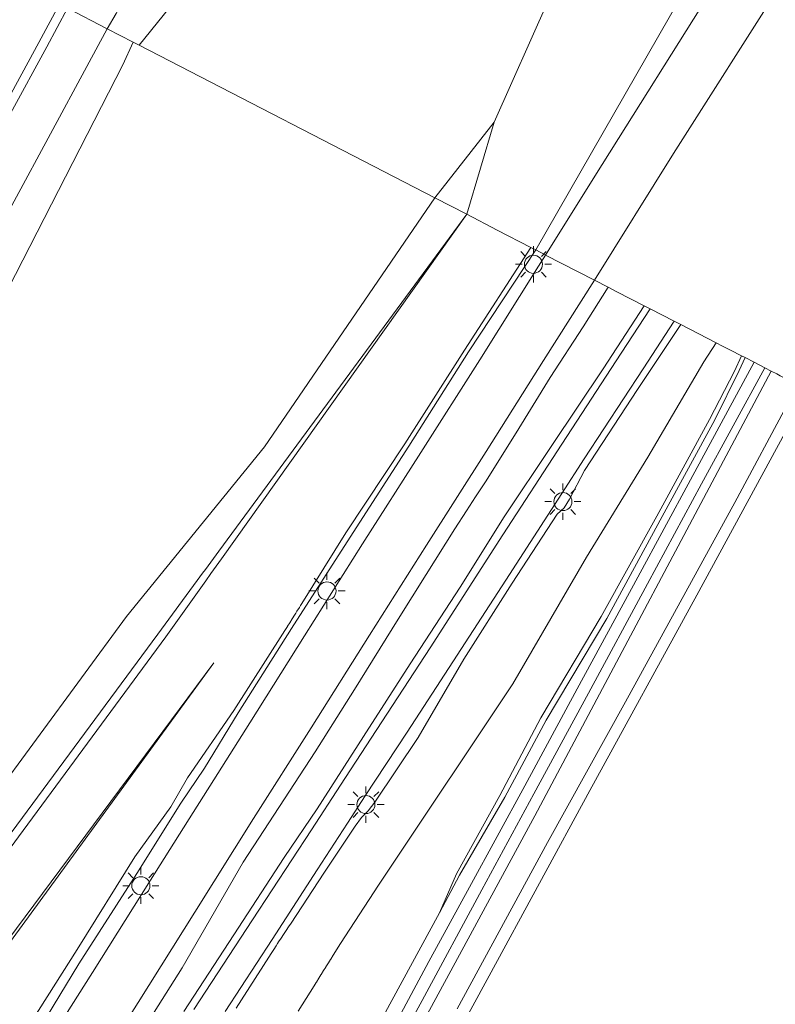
# Model space of a CAD drawing. Extents: x 184422 to 188298, y 343471 to 350189.
# Tile 287 of 513: x 187385 to 187469, y 346673 to 346782. Entities that reach past the tile are written whole.
import ezdxf

# ---------------------------------------------------------------- set-up
doc = ezdxf.new("R2010")
doc.units = 0
doc.layers.get('0').update_dxf_attribs({"color": 252})
for name, color, linetype, lineweight in [('B-WA-GR-BEPLANTING_CULTUUR_BOSPLANTSOEN-GV', 252, 'Continuous', 18), ('B-WA-GR-GRAS-GV', 252, 'Continuous', 13), ('B-WA-GR-GROENVOORZIENING-GV', 252, 'Continuous', 18), ('B-WA-GW-TALUD_KRUIN-G', 252, 'Continuous', 18), ('B-WA-KL-ET_LS_OV_LICHTMAST-S', 252, 'Continuous', 25), ('B-WA-OG-TERREIN_CULTUURSCHEIDING-GV', 252, 'Continuous', 18), ('B-WA-OG-WATER-GV', 252, 'Continuous', 18), ('B-WA-OG-WEG-GV', 252, 'Continuous', 18), ('B-WA-VH-VERHARDING_ASFALT-GV', 252, 'Continuous', 18), ('B-WA-VH-VERHARDING_OPEN-GV', 252, 'Continuous', 18)]:
    doc.layers.add(name, color=color, linetype=linetype, lineweight=lineweight)

# ---------------------------------------------------------------- blocks, each defined once
blk = doc.blocks.new('SKL-ET_OV_LICHTMAST-SO')
at = {"color": 0, "linetype": 'ByBlock', "lineweight": 18}
for points in [[(-1.41, 1.41), (-0.88, 0.88)], [(0, 2), (0, 1.25)], [(0.88, 0.88), (1.41, 1.41)], [(-1.25, 0), (-2, 0)], [(2, 0), (1.25, 0)], [(-1.41, -1.41), (-0.88, -0.88)], [(0.88, -0.88), (1.41, -1.41)], [(0, -1.25), (0, -2)]]:
    blk.add_lwpolyline(points, dxfattribs=at)
blk.add_circle((0, 0), 1, dxfattribs=at)

msp = doc.modelspace()

# ---------------------------------------------------------------- linework, layer by layer
at = {"layer": 'B-WA-GR-BEPLANTING_CULTUUR_BOSPLANTSOEN-GV', "flags": 128}
for points in [[(187374.768, 346688.234), (187382.196, 346695.604), (187397.184, 346715.955), (187412.429, 346734.71), (187431.273, 346762.27), (187398.553, 346779.15), (187397.901, 346779.486), (187396.764, 346776.969), (187376.973, 346738.389), (187342.761, 346674.869), (187327.118, 346644.527), (187310.813, 346616.023), (187298.362, 346591.346), (187280.708, 346558.983), (187293.375, 346577.731), (187296.31, 346581.839), (187342.284, 346646.198), (187373.427, 346688.22)], [(187374.768, 346688.234), (187382.196, 346695.604), (187397.184, 346715.955), (187412.429, 346734.71), (187431.273, 346762.27), (187398.553, 346779.15), (187397.901, 346779.486), (187396.764, 346776.969), (187376.973, 346738.389), (187342.761, 346674.869), (187327.118, 346644.527), (187310.813, 346616.023), (187298.362, 346591.346), (187280.708, 346558.983), (187293.375, 346577.731), (187296.31, 346581.839), (187342.284, 346646.198), (187373.427, 346688.22)], [(187374.768, 346688.234), (187382.196, 346695.604), (187397.184, 346715.955), (187412.429, 346734.71), (187431.273, 346762.27), (187398.553, 346779.15), (187397.901, 346779.486), (187396.764, 346776.969), (187376.973, 346738.389), (187342.761, 346674.869), (187327.118, 346644.527), (187310.813, 346616.023), (187298.362, 346591.346), (187280.708, 346558.983), (187293.375, 346577.731), (187296.31, 346581.839), (187342.284, 346646.198), (187373.427, 346688.22)], [(187434.813, 346760.444), (187437.861, 346770.641), (187431.273, 346762.27)], [(187434.813, 346760.444), (187437.861, 346770.641), (187431.273, 346762.27)], [(187434.813, 346760.444), (187437.861, 346770.641), (187431.273, 346762.27)]]:
    msp.add_lwpolyline(points, close=True, dxfattribs=at)
for points in [[(187385.072, 346668.661), (187391.72, 346679.139), (187398.095, 346689.378), (187402.073, 346694.904), (187403.911, 346698.106), (187409.045, 346705.574), (187414.428, 346714.007), (187414.697, 346714.428), (187414.967, 346714.85), (187414.997, 346714.897), (187415.232, 346715.273), (187415.497, 346715.697), (187415.761, 346716.122), (187415.893, 346716.334), (187416.026, 346716.546), (187416.291, 346716.97), (187416.423, 346717.182), (187416.555, 346717.394), (187421.438, 346725.219), (187427.945, 346735.043), (187434.551, 346745.414), (187441.899, 346756.788), (187438.188, 346758.702), (187434.813, 346760.444), (187431.273, 346762.27), (187412.429, 346734.71), (187397.184, 346715.955), (187382.196, 346695.604)], [(187385.072, 346668.661), (187391.72, 346679.139), (187398.095, 346689.378), (187402.073, 346694.904), (187403.911, 346698.106), (187409.045, 346705.574), (187414.428, 346714.007), (187414.697, 346714.428), (187414.967, 346714.85), (187414.997, 346714.897), (187415.232, 346715.273), (187415.497, 346715.697), (187415.761, 346716.122), (187415.893, 346716.334), (187416.026, 346716.546), (187416.291, 346716.97), (187416.423, 346717.182), (187416.555, 346717.394), (187421.438, 346725.219), (187427.945, 346735.043), (187434.551, 346745.414), (187441.899, 346756.788), (187438.188, 346758.702), (187434.813, 346760.444), (187431.273, 346762.27), (187412.429, 346734.71), (187397.184, 346715.955), (187382.196, 346695.604)], [(187385.072, 346668.661), (187391.72, 346679.139), (187398.095, 346689.378), (187402.073, 346694.904), (187403.911, 346698.106), (187409.045, 346705.574), (187414.428, 346714.007), (187414.697, 346714.428), (187414.967, 346714.85), (187414.997, 346714.897), (187415.232, 346715.273), (187415.497, 346715.697), (187415.761, 346716.122), (187415.893, 346716.334), (187416.026, 346716.546), (187416.291, 346716.97), (187416.423, 346717.182), (187416.555, 346717.394), (187421.438, 346725.219), (187427.945, 346735.043), (187434.551, 346745.414), (187441.899, 346756.788), (187438.188, 346758.702), (187434.813, 346760.444), (187431.273, 346762.27), (187412.429, 346734.71), (187397.184, 346715.955), (187382.196, 346695.604)], [(187348.162, 346641.324), (187401.514, 346713.717), (187405.927, 346719.909), (187406.508, 346720.725), (187407.09, 346721.541), (187407.671, 346722.356), (187434.813, 346760.444), (187407.377, 346723.17), (187407.08, 346722.766), (187406.782, 346722.362), (187406.485, 346721.958), (187406.188, 346721.555), (187405.891, 346721.151), (187405.593, 346720.747), (187404.999, 346719.939), (187400.623, 346713.994), (187347.44, 346642.052)], [(187347.44, 346642.052), (187400.623, 346713.994), (187404.999, 346719.939), (187405.593, 346720.747), (187405.891, 346721.151), (187406.188, 346721.555), (187406.485, 346721.958), (187406.782, 346722.362), (187407.08, 346722.766), (187407.377, 346723.17), (187434.813, 346760.444), (187407.671, 346722.356), (187407.09, 346721.541), (187406.508, 346720.725), (187405.927, 346719.909), (187401.514, 346713.717), (187348.162, 346641.324)], [(187348.162, 346641.324), (187401.514, 346713.717), (187405.927, 346719.909), (187406.508, 346720.725), (187407.09, 346721.541), (187407.671, 346722.356), (187434.813, 346760.444), (187407.377, 346723.17), (187407.08, 346722.766), (187406.782, 346722.362), (187406.485, 346721.958), (187406.188, 346721.555), (187405.891, 346721.151), (187405.593, 346720.747), (187404.999, 346719.939), (187400.623, 346713.994), (187347.44, 346642.052)], [(187347.44, 346642.052), (187400.623, 346713.994), (187404.999, 346719.939), (187405.593, 346720.747), (187405.891, 346721.151), (187406.188, 346721.555), (187406.485, 346721.958), (187406.782, 346722.362), (187407.08, 346722.766), (187407.377, 346723.17), (187434.813, 346760.444), (187407.671, 346722.356), (187407.09, 346721.541), (187406.508, 346720.725), (187405.927, 346719.909), (187401.514, 346713.717), (187348.162, 346641.324)], [(187348.162, 346641.324), (187401.514, 346713.717), (187405.927, 346719.909), (187406.508, 346720.725), (187407.09, 346721.541), (187407.671, 346722.356), (187434.813, 346760.444), (187407.377, 346723.17), (187407.08, 346722.766), (187406.782, 346722.362), (187406.485, 346721.958), (187406.188, 346721.555), (187405.891, 346721.151), (187405.593, 346720.747), (187404.999, 346719.939), (187400.623, 346713.994), (187347.44, 346642.052)], [(187347.44, 346642.052), (187400.623, 346713.994), (187404.999, 346719.939), (187405.593, 346720.747), (187405.891, 346721.151), (187406.188, 346721.555), (187406.485, 346721.958), (187406.782, 346722.362), (187407.08, 346722.766), (187407.377, 346723.17), (187434.813, 346760.444), (187407.671, 346722.356), (187407.09, 346721.541), (187406.508, 346720.725), (187405.927, 346719.909), (187401.514, 346713.717), (187348.162, 346641.324)], [(187385.478, 346666.975), (187391.878, 346677.532), (187398.328, 346687.553), (187403.186, 346695.314), (187405.794, 346699.178), (187409.507, 346705.299), (187415.436, 346714.646), (187422.24, 346725.249), (187428.412, 346734.796), (187434.993, 346745.245), (187442.461, 346756.498), (187441.899, 346756.788), (187434.551, 346745.414), (187427.945, 346735.043), (187421.438, 346725.219), (187416.555, 346717.394), (187416.423, 346717.182), (187416.291, 346716.97), (187416.026, 346716.546), (187415.893, 346716.334), (187415.761, 346716.122), (187415.497, 346715.697), (187415.232, 346715.273), (187414.997, 346714.897), (187414.967, 346714.85), (187414.697, 346714.428), (187414.428, 346714.007), (187409.045, 346705.574), (187403.911, 346698.106), (187402.073, 346694.904), (187398.095, 346689.378), (187391.72, 346679.139), (187385.072, 346668.661)], [(187385.478, 346666.975), (187391.878, 346677.532), (187398.328, 346687.553), (187403.186, 346695.314), (187405.794, 346699.178), (187409.507, 346705.299), (187415.436, 346714.646), (187422.24, 346725.249), (187428.412, 346734.796), (187434.993, 346745.245), (187442.461, 346756.498), (187441.899, 346756.788), (187434.551, 346745.414), (187427.945, 346735.043), (187421.438, 346725.219), (187416.555, 346717.394), (187416.423, 346717.182), (187416.291, 346716.97), (187416.026, 346716.546), (187415.893, 346716.334), (187415.761, 346716.122), (187415.497, 346715.697), (187415.232, 346715.273), (187414.997, 346714.897), (187414.967, 346714.85), (187414.697, 346714.428), (187414.428, 346714.007), (187409.045, 346705.574), (187403.911, 346698.106), (187402.073, 346694.904), (187398.095, 346689.378), (187391.72, 346679.139), (187385.072, 346668.661)], [(187385.478, 346666.975), (187391.878, 346677.532), (187398.328, 346687.553), (187403.186, 346695.314), (187405.794, 346699.178), (187409.507, 346705.299), (187415.436, 346714.646), (187422.24, 346725.249), (187428.412, 346734.796), (187434.993, 346745.245), (187442.461, 346756.498), (187441.899, 346756.788), (187434.551, 346745.414), (187427.945, 346735.043), (187421.438, 346725.219), (187416.555, 346717.394), (187416.423, 346717.182), (187416.291, 346716.97), (187416.026, 346716.546), (187415.893, 346716.334), (187415.761, 346716.122), (187415.497, 346715.697), (187415.232, 346715.273), (187414.997, 346714.897), (187414.967, 346714.85), (187414.697, 346714.428), (187414.428, 346714.007), (187409.045, 346705.574), (187403.911, 346698.106), (187402.073, 346694.904), (187398.095, 346689.378), (187391.72, 346679.139), (187385.072, 346668.661)], [(187353.424, 346637.719), (187406.814, 346710.845), (187352.788, 346638.173)], [(187352.788, 346638.173), (187406.814, 346710.845), (187353.424, 346637.719)], [(187353.424, 346637.719), (187406.814, 346710.845), (187352.788, 346638.173)], [(187352.788, 346638.173), (187406.814, 346710.845), (187353.424, 346637.719)], [(187353.424, 346637.719), (187406.814, 346710.845), (187352.788, 346638.173)], [(187352.788, 346638.173), (187406.814, 346710.845), (187353.424, 346637.719)]]:
    msp.add_lwpolyline(points, dxfattribs=at)
at = {"layer": 'B-WA-GR-GRAS-GV', "flags": 128}
for points in [[(187336.784, 346685.657), (187349.254, 346708.764), (187361.747, 346732.056), (187374.72, 346756.119), (187379.411, 346764.713), (187387.458, 346779.455), (187389.757, 346783.686)], [(187336.784, 346685.657), (187349.254, 346708.764), (187361.747, 346732.056), (187374.72, 346756.119), (187379.411, 346764.713), (187387.458, 346779.455), (187389.757, 346783.686)], [(187336.784, 346685.657), (187349.254, 346708.764), (187361.747, 346732.056), (187374.72, 346756.119), (187379.411, 346764.713), (187387.458, 346779.455), (187389.757, 346783.686)], [(187416.173, 346672.3), (187417.915, 346675.097), (187418.15, 346675.475), (187418.179, 346675.522), (187418.443, 346675.946), (187418.678, 346676.324), (187418.708, 346676.371), (187418.972, 346676.795), (187419.207, 346677.173), (187419.236, 346677.22), (187419.501, 346677.644), (187419.736, 346678.022), (187419.765, 346678.069), (187420.029, 346678.493), (187420.848, 346679.807), (187425.052, 346686.256), (187426.021, 346687.667), (187439.899, 346708.507), (187441.102, 346710.533), (187448.046, 346722.525), (187454.842, 346733.58), (187461.039, 346744.108), (187462.423, 346746.225), (187458.501, 346748.239), (187453.703, 346741.052), (187447.854, 346732.093), (187446.184, 346728.937), (187445.591, 346727.978), (187444.802, 346727.288), (187439.829, 346719.629), (187434.496, 346711.246), (187429.443, 346702.56), (187424.63, 346695.421), (187423.906, 346694.448), (187423.168, 346693.729), (187422.46, 346692.78), (187419.012, 346687.573), (187415.371, 346682.049), (187415.096, 346681.631), (187414.821, 346681.213), (187414.683, 346681.005), (187414.546, 346680.796), (187414.271, 346680.378), (187413.996, 346679.961), (187413.884, 346679.791), (187413.724, 346679.541), (187413.455, 346679.12), (187413.186, 346678.698), (187412.917, 346678.277), (187409.317, 346672.644)], [(187416.173, 346672.3), (187417.915, 346675.097), (187418.15, 346675.475), (187418.179, 346675.522), (187418.443, 346675.946), (187418.678, 346676.324), (187418.708, 346676.371), (187418.972, 346676.795), (187419.207, 346677.173), (187419.236, 346677.22), (187419.501, 346677.644), (187419.736, 346678.022), (187419.765, 346678.069), (187420.029, 346678.493), (187420.848, 346679.807), (187425.052, 346686.256), (187426.021, 346687.667), (187439.899, 346708.507), (187441.102, 346710.533), (187448.046, 346722.525), (187454.842, 346733.58), (187461.039, 346744.108), (187462.423, 346746.225), (187458.501, 346748.239), (187453.703, 346741.052), (187447.854, 346732.093), (187446.184, 346728.937), (187445.591, 346727.978), (187444.802, 346727.288), (187439.829, 346719.629), (187434.496, 346711.246), (187429.443, 346702.56), (187424.63, 346695.421), (187423.906, 346694.448), (187423.168, 346693.729), (187422.46, 346692.78), (187419.012, 346687.573), (187415.371, 346682.049), (187415.096, 346681.631), (187414.821, 346681.213), (187414.683, 346681.005), (187414.546, 346680.796), (187414.271, 346680.378), (187413.996, 346679.961), (187413.884, 346679.791), (187413.724, 346679.541), (187413.455, 346679.12), (187413.186, 346678.698), (187412.917, 346678.277), (187409.317, 346672.644)], [(187416.173, 346672.3), (187417.915, 346675.097), (187418.15, 346675.475), (187418.179, 346675.522), (187418.443, 346675.946), (187418.678, 346676.324), (187418.708, 346676.371), (187418.972, 346676.795), (187419.207, 346677.173), (187419.236, 346677.22), (187419.501, 346677.644), (187419.736, 346678.022), (187419.765, 346678.069), (187420.029, 346678.493), (187420.848, 346679.807), (187425.052, 346686.256), (187426.021, 346687.667), (187439.899, 346708.507), (187441.102, 346710.533), (187448.046, 346722.525), (187454.842, 346733.58), (187461.039, 346744.108), (187462.423, 346746.225), (187458.501, 346748.239), (187453.703, 346741.052), (187447.854, 346732.093), (187446.184, 346728.937), (187445.591, 346727.978), (187444.802, 346727.288), (187439.829, 346719.629), (187434.496, 346711.246), (187429.443, 346702.56), (187424.63, 346695.421), (187423.906, 346694.448), (187423.168, 346693.729), (187422.46, 346692.78), (187419.012, 346687.573), (187415.371, 346682.049), (187415.096, 346681.631), (187414.821, 346681.213), (187414.683, 346681.005), (187414.546, 346680.796), (187414.271, 346680.378), (187413.996, 346679.961), (187413.884, 346679.791), (187413.724, 346679.541), (187413.455, 346679.12), (187413.186, 346678.698), (187412.917, 346678.277), (187409.317, 346672.644)], [(187425.616, 346671.783), (187431.785, 346683.171), (187433.694, 346687.509), (187438.473, 346696.166), (187443.018, 346704.762), (187449.674, 346715.966), (187455.842, 346727.074), (187461.689, 346737.765), (187464.427, 346743.084), (187465.22, 346744.788), (187464.002, 346745.413), (187463.106, 346745.873), (187462.423, 346746.225), (187461.039, 346744.108), (187454.842, 346733.58), (187448.046, 346722.525), (187441.102, 346710.533), (187439.899, 346708.507), (187426.021, 346687.667), (187425.052, 346686.256), (187420.848, 346679.807), (187420.029, 346678.493), (187419.765, 346678.069), (187419.736, 346678.022), (187419.501, 346677.644), (187419.236, 346677.22), (187419.207, 346677.173), (187418.972, 346676.795), (187418.708, 346676.371), (187418.678, 346676.324), (187418.443, 346675.946), (187418.179, 346675.522), (187418.15, 346675.475), (187417.915, 346675.097), (187416.173, 346672.3)], [(187425.616, 346671.783), (187431.785, 346683.171), (187433.694, 346687.509), (187438.473, 346696.166), (187443.018, 346704.762), (187449.674, 346715.966), (187455.842, 346727.074), (187461.689, 346737.765), (187464.427, 346743.084), (187465.22, 346744.788), (187464.002, 346745.413), (187463.106, 346745.873), (187462.423, 346746.225), (187461.039, 346744.108), (187454.842, 346733.58), (187448.046, 346722.525), (187441.102, 346710.533), (187439.899, 346708.507), (187426.021, 346687.667), (187425.052, 346686.256), (187420.848, 346679.807), (187420.029, 346678.493), (187419.765, 346678.069), (187419.736, 346678.022), (187419.501, 346677.644), (187419.236, 346677.22), (187419.207, 346677.173), (187418.972, 346676.795), (187418.708, 346676.371), (187418.678, 346676.324), (187418.443, 346675.946), (187418.179, 346675.522), (187418.15, 346675.475), (187417.915, 346675.097), (187416.173, 346672.3)], [(187425.616, 346671.783), (187431.785, 346683.171), (187433.694, 346687.509), (187438.473, 346696.166), (187443.018, 346704.762), (187449.674, 346715.966), (187455.842, 346727.074), (187461.689, 346737.765), (187464.427, 346743.084), (187465.22, 346744.788), (187464.002, 346745.413), (187463.106, 346745.873), (187462.423, 346746.225), (187461.039, 346744.108), (187454.842, 346733.58), (187448.046, 346722.525), (187441.102, 346710.533), (187439.899, 346708.507), (187426.021, 346687.667), (187425.052, 346686.256), (187420.848, 346679.807), (187420.029, 346678.493), (187419.765, 346678.069), (187419.736, 346678.022), (187419.501, 346677.644), (187419.236, 346677.22), (187419.207, 346677.173), (187418.972, 346676.795), (187418.708, 346676.371), (187418.678, 346676.324), (187418.443, 346675.946), (187418.179, 346675.522), (187418.15, 346675.475), (187417.915, 346675.097), (187416.173, 346672.3)], [(187433.767, 346672.558), (187443.736, 346690.949), (187452.381, 346706.504), (187464.457, 346728.568), (187470.498, 346739.788), (187470.256, 346739.906), (187471.236, 346741.698), (187469.49, 346742.595), (187469.119, 346742.785), (187468.498, 346743.104), (187442.334, 346693.912), (187410.22, 346634.671)], [(187433.767, 346672.558), (187443.736, 346690.949), (187452.381, 346706.504), (187464.457, 346728.568), (187470.498, 346739.788), (187470.256, 346739.906), (187471.236, 346741.698), (187469.49, 346742.595), (187469.119, 346742.785), (187468.498, 346743.104), (187442.334, 346693.912), (187410.22, 346634.671)], [(187433.767, 346672.558), (187443.736, 346690.949), (187452.381, 346706.504), (187464.457, 346728.568), (187470.498, 346739.788), (187470.256, 346739.906), (187471.236, 346741.698), (187469.49, 346742.595), (187469.119, 346742.785), (187468.498, 346743.104), (187442.334, 346693.912), (187410.22, 346634.671)]]:
    msp.add_lwpolyline(points, dxfattribs=at)
msp.add_lwpolyline([(187431.785, 346683.171), (187434.007, 346687.347), (187439.027, 346695.971), (187443.606, 346704.499), (187450.294, 346715.72), (187456.426, 346727.003), (187462.273, 346737.725), (187464.946, 346743.163), (187465.605, 346744.59), (187465.22, 346744.788), (187464.427, 346743.084), (187461.689, 346737.765), (187455.842, 346727.074), (187449.674, 346715.966), (187443.018, 346704.762), (187438.473, 346696.166), (187433.694, 346687.509)], close=True, dxfattribs=at)
msp.add_lwpolyline([(187431.785, 346683.171), (187434.007, 346687.347), (187439.027, 346695.971), (187443.606, 346704.499), (187450.294, 346715.72), (187456.426, 346727.003), (187462.273, 346737.725), (187464.946, 346743.163), (187465.605, 346744.59), (187465.22, 346744.788), (187464.427, 346743.084), (187461.689, 346737.765), (187455.842, 346727.074), (187449.674, 346715.966), (187443.018, 346704.762), (187438.473, 346696.166), (187433.694, 346687.509)], close=True, dxfattribs=at)
msp.add_lwpolyline([(187431.785, 346683.171), (187434.007, 346687.347), (187439.027, 346695.971), (187443.606, 346704.499), (187450.294, 346715.72), (187456.426, 346727.003), (187462.273, 346737.725), (187464.946, 346743.163), (187465.605, 346744.59), (187465.22, 346744.788), (187464.427, 346743.084), (187461.689, 346737.765), (187455.842, 346727.074), (187449.674, 346715.966), (187443.018, 346704.762), (187438.473, 346696.166), (187433.694, 346687.509)], close=True, dxfattribs=at)
at = {"layer": 'B-WA-GR-GROENVOORZIENING-GV', "flags": 128}
for points in [[(187325.697, 346663.096), (187337.664, 346685.182), (187350.135, 346708.291), (187362.628, 346731.583), (187375.599, 346755.643), (187380.289, 346764.234), (187388.337, 346778.977), (187390.646, 346783.228), (187389.757, 346783.686), (187387.458, 346779.455), (187379.411, 346764.713), (187374.72, 346756.119), (187361.747, 346732.056), (187349.254, 346708.764), (187336.784, 346685.657), (187312.115, 346640.13)], [(187325.697, 346663.096), (187337.664, 346685.182), (187350.135, 346708.291), (187362.628, 346731.583), (187375.599, 346755.643), (187380.289, 346764.234), (187388.337, 346778.977), (187390.646, 346783.228), (187389.757, 346783.686), (187387.458, 346779.455), (187379.411, 346764.713), (187374.72, 346756.119), (187361.747, 346732.056), (187349.254, 346708.764), (187336.784, 346685.657), (187312.115, 346640.13)], [(187325.697, 346663.096), (187337.664, 346685.182), (187350.135, 346708.291), (187362.628, 346731.583), (187375.599, 346755.643), (187380.289, 346764.234), (187388.337, 346778.977), (187390.646, 346783.228), (187389.757, 346783.686), (187387.458, 346779.455), (187379.411, 346764.713), (187374.72, 346756.119), (187361.747, 346732.056), (187349.254, 346708.764), (187336.784, 346685.657), (187312.115, 346640.13)], [(187327.118, 346644.527), (187342.761, 346674.869), (187376.973, 346738.389), (187396.764, 346776.969), (187397.901, 346779.486), (187395.019, 346780.972), (187392.761, 346776.784), (187384.731, 346761.89), (187379.923, 346752.971), (187367.294, 346729.353), (187354.262, 346705.486), (187341.921, 346682.699), (187329.902, 346660.473)], [(187327.118, 346644.527), (187342.761, 346674.869), (187376.973, 346738.389), (187396.764, 346776.969), (187397.901, 346779.486), (187395.019, 346780.972), (187392.761, 346776.784), (187384.731, 346761.89), (187379.923, 346752.971), (187367.294, 346729.353), (187354.262, 346705.486), (187341.921, 346682.699), (187329.902, 346660.473)], [(187327.118, 346644.527), (187342.761, 346674.869), (187376.973, 346738.389), (187396.764, 346776.969), (187397.901, 346779.486), (187395.019, 346780.972), (187392.761, 346776.784), (187384.731, 346761.89), (187379.923, 346752.971), (187367.294, 346729.353), (187354.262, 346705.486), (187341.921, 346682.699), (187329.902, 346660.473)], [(187386.859, 346666.212), (187393.408, 346676.588), (187399.826, 346686.815), (187404.539, 346694.271), (187406.847, 346697.881), (187410.819, 346704.213), (187416.871, 346713.82), (187423.294, 346724.005), (187429.734, 346734.11), (187436.255, 346744.361), (187442.757, 346754.699), (187443.539, 346755.942), (187443.497, 346755.963), (187442.461, 346756.498), (187434.993, 346745.245), (187428.412, 346734.796), (187422.24, 346725.249), (187415.436, 346714.646), (187409.507, 346705.299), (187405.794, 346699.178), (187403.186, 346695.314), (187398.328, 346687.553), (187391.878, 346677.532), (187385.478, 346666.975)], [(187386.859, 346666.212), (187393.408, 346676.588), (187399.826, 346686.815), (187404.539, 346694.271), (187406.847, 346697.881), (187410.819, 346704.213), (187416.871, 346713.82), (187423.294, 346724.005), (187429.734, 346734.11), (187436.255, 346744.361), (187442.757, 346754.699), (187443.539, 346755.942), (187443.497, 346755.963), (187442.461, 346756.498), (187434.993, 346745.245), (187428.412, 346734.796), (187422.24, 346725.249), (187415.436, 346714.646), (187409.507, 346705.299), (187405.794, 346699.178), (187403.186, 346695.314), (187398.328, 346687.553), (187391.878, 346677.532), (187385.478, 346666.975)], [(187386.859, 346666.212), (187393.408, 346676.588), (187399.826, 346686.815), (187404.539, 346694.271), (187406.847, 346697.881), (187410.819, 346704.213), (187416.871, 346713.82), (187423.294, 346724.005), (187429.734, 346734.11), (187436.255, 346744.361), (187442.757, 346754.699), (187443.539, 346755.942), (187443.497, 346755.963), (187442.461, 346756.498), (187434.993, 346745.245), (187428.412, 346734.796), (187422.24, 346725.249), (187415.436, 346714.646), (187409.507, 346705.299), (187405.794, 346699.178), (187403.186, 346695.314), (187398.328, 346687.553), (187391.878, 346677.532), (187385.478, 346666.975)], [(187396.078, 346665.608), (187403.323, 346677.109), (187410.059, 346688.785), (187418.027, 346700.982), (187422.392, 346707.872), (187427.213, 346715.675), (187430.321, 346720.598), (187433.495, 346725.671), (187434.775, 346727.64), (187435.787, 346729.195), (187436.873, 346730.866), (187440.282, 346736.261), (187444.034, 346742.384), (187447.698, 346747.999), (187450.464, 346752.369), (187448.931, 346753.154), (187443.294, 346744.257), (187436.959, 346734.194), (187430.369, 346723.848), (187424.044, 346713.888), (187417.592, 346703.646), (187411.223, 346693.613), (187404.736, 346683.246), (187398.447, 346673.276), (187391.961, 346663.004)], [(187396.078, 346665.608), (187403.323, 346677.109), (187410.059, 346688.785), (187418.027, 346700.982), (187422.392, 346707.872), (187427.213, 346715.675), (187430.321, 346720.598), (187433.495, 346725.671), (187434.775, 346727.64), (187435.787, 346729.195), (187436.873, 346730.866), (187440.282, 346736.261), (187444.034, 346742.384), (187447.698, 346747.999), (187450.464, 346752.369), (187448.931, 346753.154), (187443.294, 346744.257), (187436.959, 346734.194), (187430.369, 346723.848), (187424.044, 346713.888), (187417.592, 346703.646), (187411.223, 346693.613), (187404.736, 346683.246), (187398.447, 346673.276), (187391.961, 346663.004)], [(187396.078, 346665.608), (187403.323, 346677.109), (187410.059, 346688.785), (187418.027, 346700.982), (187422.392, 346707.872), (187427.213, 346715.675), (187430.321, 346720.598), (187433.495, 346725.671), (187434.775, 346727.64), (187435.787, 346729.195), (187436.873, 346730.866), (187440.282, 346736.261), (187444.034, 346742.384), (187447.698, 346747.999), (187450.464, 346752.369), (187448.931, 346753.154), (187443.294, 346744.257), (187436.959, 346734.194), (187430.369, 346723.848), (187424.044, 346713.888), (187417.592, 346703.646), (187411.223, 346693.613), (187404.736, 346683.246), (187398.447, 346673.276), (187391.961, 346663.004)], [(187403.51, 346672.286), (187409.04, 346680.766), (187414.607, 346689.317), (187418.249, 346694.692), (187423.406, 346702.688), (187428.54, 346710.722), (187434.083, 346719.203), (187438.938, 346726.998), (187444.229, 346734.888), (187449.911, 346743.349), (187454.456, 346750.317), (187451.428, 346751.872), (187450.464, 346752.369), (187447.698, 346747.999), (187444.034, 346742.384), (187440.282, 346736.261), (187436.873, 346730.866), (187435.787, 346729.195), (187434.775, 346727.64), (187433.495, 346725.671), (187430.321, 346720.598), (187427.213, 346715.675), (187422.392, 346707.872), (187418.027, 346700.982), (187410.059, 346688.785), (187403.323, 346677.109), (187396.078, 346665.608)], [(187403.51, 346672.286), (187409.04, 346680.766), (187414.607, 346689.317), (187418.249, 346694.692), (187423.406, 346702.688), (187428.54, 346710.722), (187434.083, 346719.203), (187438.938, 346726.998), (187444.229, 346734.888), (187449.911, 346743.349), (187454.456, 346750.317), (187451.428, 346751.872), (187450.464, 346752.369), (187447.698, 346747.999), (187444.034, 346742.384), (187440.282, 346736.261), (187436.873, 346730.866), (187435.787, 346729.195), (187434.775, 346727.64), (187433.495, 346725.671), (187430.321, 346720.598), (187427.213, 346715.675), (187422.392, 346707.872), (187418.027, 346700.982), (187410.059, 346688.785), (187403.323, 346677.109), (187396.078, 346665.608)], [(187403.51, 346672.286), (187409.04, 346680.766), (187414.607, 346689.317), (187418.249, 346694.692), (187423.406, 346702.688), (187428.54, 346710.722), (187434.083, 346719.203), (187438.938, 346726.998), (187444.229, 346734.888), (187449.911, 346743.349), (187454.456, 346750.317), (187451.428, 346751.872), (187450.464, 346752.369), (187447.698, 346747.999), (187444.034, 346742.384), (187440.282, 346736.261), (187436.873, 346730.866), (187435.787, 346729.195), (187434.775, 346727.64), (187433.495, 346725.671), (187430.321, 346720.598), (187427.213, 346715.675), (187422.392, 346707.872), (187418.027, 346700.982), (187410.059, 346688.785), (187403.323, 346677.109), (187396.078, 346665.608)], [(187404.604, 346672.481), (187411.101, 346682.415), (187417.637, 346692.373), (187420.857, 346697.297), (187424.255, 346702.505), (187430.754, 346712.483), (187438.816, 346725.003), (187445.329, 346735.018), (187451.897, 346745.085), (187455.114, 346749.979), (187454.456, 346750.317), (187449.911, 346743.349), (187444.229, 346734.888), (187438.938, 346726.998), (187434.083, 346719.203), (187428.54, 346710.722), (187423.406, 346702.688), (187418.249, 346694.692), (187414.607, 346689.317), (187409.04, 346680.766), (187403.51, 346672.286)], [(187404.604, 346672.481), (187411.101, 346682.415), (187417.637, 346692.373), (187420.857, 346697.297), (187424.255, 346702.505), (187430.754, 346712.483), (187438.816, 346725.003), (187445.329, 346735.018), (187451.897, 346745.085), (187455.114, 346749.979), (187454.456, 346750.317), (187449.911, 346743.349), (187444.229, 346734.888), (187438.938, 346726.998), (187434.083, 346719.203), (187428.54, 346710.722), (187423.406, 346702.688), (187418.249, 346694.692), (187414.607, 346689.317), (187409.04, 346680.766), (187403.51, 346672.286)], [(187404.604, 346672.481), (187411.101, 346682.415), (187417.637, 346692.373), (187420.857, 346697.297), (187424.255, 346702.505), (187430.754, 346712.483), (187438.816, 346725.003), (187445.329, 346735.018), (187451.897, 346745.085), (187455.114, 346749.979), (187454.456, 346750.317), (187449.911, 346743.349), (187444.229, 346734.888), (187438.938, 346726.998), (187434.083, 346719.203), (187428.54, 346710.722), (187423.406, 346702.688), (187418.249, 346694.692), (187414.607, 346689.317), (187409.04, 346680.766), (187403.51, 346672.286)], [(187409.317, 346672.644), (187412.917, 346678.277), (187413.186, 346678.698), (187413.455, 346679.12), (187413.724, 346679.541), (187413.884, 346679.791), (187413.996, 346679.961), (187414.271, 346680.378), (187414.546, 346680.796), (187414.683, 346681.005), (187414.821, 346681.213), (187415.096, 346681.631), (187415.371, 346682.049), (187419.012, 346687.573), (187422.46, 346692.78), (187423.168, 346693.729), (187423.906, 346694.448), (187424.63, 346695.421), (187429.443, 346702.56), (187434.496, 346711.246), (187439.829, 346719.629), (187444.802, 346727.288), (187445.591, 346727.978), (187446.184, 346728.937), (187447.854, 346732.093), (187453.703, 346741.052), (187458.501, 346748.239), (187457.772, 346748.614), (187454.331, 346743.361), (187447.801, 346733.392), (187445.333, 346729.582), (187439.124, 346719.96), (187433.765, 346711.7), (187428.215, 346703.15), (187423.571, 346696.125), (187421.604, 346693.094), (187418.278, 346687.956), (187413.272, 346680.236), (187408.079, 346672.268)], [(187409.317, 346672.644), (187412.917, 346678.277), (187413.186, 346678.698), (187413.455, 346679.12), (187413.724, 346679.541), (187413.884, 346679.791), (187413.996, 346679.961), (187414.271, 346680.378), (187414.546, 346680.796), (187414.683, 346681.005), (187414.821, 346681.213), (187415.096, 346681.631), (187415.371, 346682.049), (187419.012, 346687.573), (187422.46, 346692.78), (187423.168, 346693.729), (187423.906, 346694.448), (187424.63, 346695.421), (187429.443, 346702.56), (187434.496, 346711.246), (187439.829, 346719.629), (187444.802, 346727.288), (187445.591, 346727.978), (187446.184, 346728.937), (187447.854, 346732.093), (187453.703, 346741.052), (187458.501, 346748.239), (187457.772, 346748.614), (187454.331, 346743.361), (187447.801, 346733.392), (187445.333, 346729.582), (187439.124, 346719.96), (187433.765, 346711.7), (187428.215, 346703.15), (187423.571, 346696.125), (187421.604, 346693.094), (187418.278, 346687.956), (187413.272, 346680.236), (187408.079, 346672.268)], [(187409.317, 346672.644), (187412.917, 346678.277), (187413.186, 346678.698), (187413.455, 346679.12), (187413.724, 346679.541), (187413.884, 346679.791), (187413.996, 346679.961), (187414.271, 346680.378), (187414.546, 346680.796), (187414.683, 346681.005), (187414.821, 346681.213), (187415.096, 346681.631), (187415.371, 346682.049), (187419.012, 346687.573), (187422.46, 346692.78), (187423.168, 346693.729), (187423.906, 346694.448), (187424.63, 346695.421), (187429.443, 346702.56), (187434.496, 346711.246), (187439.829, 346719.629), (187444.802, 346727.288), (187445.591, 346727.978), (187446.184, 346728.937), (187447.854, 346732.093), (187453.703, 346741.052), (187458.501, 346748.239), (187457.772, 346748.614), (187454.331, 346743.361), (187447.801, 346733.392), (187445.333, 346729.582), (187439.124, 346719.96), (187433.765, 346711.7), (187428.215, 346703.15), (187423.571, 346696.125), (187421.604, 346693.094), (187418.278, 346687.956), (187413.272, 346680.236), (187408.079, 346672.268)], [(187421.409, 346660.578), (187430.605, 346677.786), (187435.114, 346686.035), (187441.245, 346697.227), (187447.041, 346707.952), (187453.758, 346720.306), (187459.58, 346731.075), (187466.607, 346744.076), (187465.605, 346744.59), (187464.946, 346743.163), (187462.273, 346737.725), (187456.426, 346727.003), (187450.294, 346715.72), (187443.606, 346704.499), (187439.027, 346695.971), (187434.007, 346687.347), (187431.785, 346683.171), (187425.616, 346671.783)], [(187421.409, 346660.578), (187430.605, 346677.786), (187435.114, 346686.035), (187441.245, 346697.227), (187447.041, 346707.952), (187453.758, 346720.306), (187459.58, 346731.075), (187466.607, 346744.076), (187465.605, 346744.59), (187464.946, 346743.163), (187462.273, 346737.725), (187456.426, 346727.003), (187450.294, 346715.72), (187443.606, 346704.499), (187439.027, 346695.971), (187434.007, 346687.347), (187431.785, 346683.171), (187425.616, 346671.783)], [(187421.409, 346660.578), (187430.605, 346677.786), (187435.114, 346686.035), (187441.245, 346697.227), (187447.041, 346707.952), (187453.758, 346720.306), (187459.58, 346731.075), (187466.607, 346744.076), (187465.605, 346744.59), (187464.946, 346743.163), (187462.273, 346737.725), (187456.426, 346727.003), (187450.294, 346715.72), (187443.606, 346704.499), (187439.027, 346695.971), (187434.007, 346687.347), (187431.785, 346683.171), (187425.616, 346671.783)], [(187410.22, 346634.671), (187442.334, 346693.912), (187468.498, 346743.104), (187467.795, 346743.465), (187460.77, 346730.643), (187454.804, 346719.578), (187448.288, 346707.497), (187442.243, 346696.34), (187436.478, 346685.728), (187429.867, 346673.483), (187423.85, 346662.383)], [(187410.22, 346634.671), (187442.334, 346693.912), (187468.498, 346743.104), (187467.795, 346743.465), (187460.77, 346730.643), (187454.804, 346719.578), (187448.288, 346707.497), (187442.243, 346696.34), (187436.478, 346685.728), (187429.867, 346673.483), (187423.85, 346662.383)], [(187410.22, 346634.671), (187442.334, 346693.912), (187468.498, 346743.104), (187467.795, 346743.465), (187460.77, 346730.643), (187454.804, 346719.578), (187448.288, 346707.497), (187442.243, 346696.34), (187436.478, 346685.728), (187429.867, 346673.483), (187423.85, 346662.383)]]:
    msp.add_lwpolyline(points, dxfattribs=at)
at = {"layer": 'B-WA-GW-TALUD_KRUIN-G', "flags": 128}
msp.add_lwpolyline([(187442.461, 346756.498), (187475.819, 346814.703), (187481.857, 346828.526), (187489.847, 346847.599), (187493.696, 346859.706), (187493.709, 346872.105), (187489.342, 346883.668), (187480.916, 346893.42), (187469.721, 346899.538), (187463.501, 346900.315), (187459.63, 346897.637), (187455.782, 346890.366), (187449.463, 346877.805), (187446.081, 346870.654), (187430.567, 346841.207)], dxfattribs=at)
msp.add_lwpolyline([(187442.461, 346756.498), (187475.819, 346814.703), (187481.857, 346828.526), (187489.847, 346847.599), (187493.696, 346859.706), (187493.709, 346872.105), (187489.342, 346883.668), (187480.916, 346893.42), (187469.721, 346899.538), (187463.501, 346900.315), (187459.63, 346897.637), (187455.782, 346890.366), (187449.463, 346877.805), (187446.081, 346870.654), (187430.567, 346841.207)], dxfattribs=at)
msp.add_lwpolyline([(187442.461, 346756.498), (187475.819, 346814.703), (187481.857, 346828.526), (187489.847, 346847.599), (187493.696, 346859.706), (187493.709, 346872.105), (187489.342, 346883.668), (187480.916, 346893.42), (187469.721, 346899.538), (187463.501, 346900.315), (187459.63, 346897.637), (187455.782, 346890.366), (187449.463, 346877.805), (187446.081, 346870.654), (187430.567, 346841.207)], dxfattribs=at)
at = {"layer": 'B-WA-OG-TERREIN_CULTUURSCHEIDING-GV', "flags": 128}
for points in [[(187469.367, 346822.008), (187473.072, 346832.206), (187480.735, 346850.497), (187484.229, 346861.487), (187479.869, 346880.751), (187465.022, 346891.962), (187455.166, 346881.287), (187447.79, 346869.903), (187430.567, 346841.207), (187430.247, 346840.602), (187436.729, 346837.389), (187428.581, 346822.107), (187418.689, 346804.087), (187398.553, 346779.15), (187431.273, 346762.27), (187437.861, 346770.641), (187443.858, 346784.144), (187459.956, 346805.779)], [(187469.367, 346822.008), (187473.072, 346832.206), (187480.735, 346850.497), (187484.229, 346861.487), (187479.869, 346880.751), (187465.022, 346891.962), (187455.166, 346881.287), (187447.79, 346869.903), (187430.567, 346841.207), (187430.247, 346840.602), (187436.729, 346837.389), (187428.581, 346822.107), (187418.689, 346804.087), (187398.553, 346779.15), (187431.273, 346762.27), (187437.861, 346770.641), (187443.858, 346784.144), (187459.956, 346805.779)], [(187469.367, 346822.008), (187473.072, 346832.206), (187480.735, 346850.497), (187484.229, 346861.487), (187479.869, 346880.751), (187465.022, 346891.962), (187455.166, 346881.287), (187447.79, 346869.903), (187430.567, 346841.207), (187430.247, 346840.602), (187436.729, 346837.389), (187428.581, 346822.107), (187418.689, 346804.087), (187398.553, 346779.15), (187431.273, 346762.27), (187437.861, 346770.641), (187443.858, 346784.144), (187459.956, 346805.779)], [(187443.858, 346784.144), (187437.861, 346770.641), (187434.813, 346760.444), (187438.188, 346758.702), (187441.899, 346756.788), (187442.461, 346756.498), (187475.819, 346814.703)], [(187443.858, 346784.144), (187437.861, 346770.641), (187434.813, 346760.444), (187438.188, 346758.702), (187441.899, 346756.788), (187442.461, 346756.498), (187475.819, 346814.703)], [(187443.858, 346784.144), (187437.861, 346770.641), (187434.813, 346760.444), (187438.188, 346758.702), (187441.899, 346756.788), (187442.461, 346756.498), (187475.819, 346814.703)]]:
    msp.add_lwpolyline(points, dxfattribs=at)
at = {"layer": 'B-WA-OG-WATER-GV', "flags": 128}
msp.add_lwpolyline([(187527.135, 346671.717), (187528.289, 346679.228), (187529.746, 346689.297), (187531.532, 346703.383), (187532.022, 346706.08), (187532.82, 346708.568), (187533.16, 346709.283), (187471.625, 346739.24), (187460.258, 346718.315), (187448.435, 346696.733), (187437.28, 346676.225), (187425.575, 346654.689)], dxfattribs=at)
msp.add_lwpolyline([(187527.135, 346671.717), (187528.289, 346679.228), (187529.746, 346689.297), (187531.532, 346703.383), (187532.022, 346706.08), (187532.82, 346708.568), (187533.16, 346709.283), (187471.625, 346739.24), (187460.258, 346718.315), (187448.435, 346696.733), (187437.28, 346676.225), (187425.575, 346654.689)], dxfattribs=at)
msp.add_lwpolyline([(187527.135, 346671.717), (187528.289, 346679.228), (187529.746, 346689.297), (187531.532, 346703.383), (187532.022, 346706.08), (187532.82, 346708.568), (187533.16, 346709.283), (187471.625, 346739.24), (187460.258, 346718.315), (187448.435, 346696.733), (187437.28, 346676.225), (187425.575, 346654.689)], dxfattribs=at)
at = {"layer": 'B-WA-OG-WEG-GV', "flags": 128}
msp.add_lwpolyline([(187475.819, 346814.703), (187442.461, 346756.498), (187443.497, 346755.963), (187443.539, 346755.942), (187448.995, 346764.673), (187462.537, 346786.213)], dxfattribs=at)
msp.add_lwpolyline([(187475.819, 346814.703), (187442.461, 346756.498), (187443.497, 346755.963), (187443.539, 346755.942), (187448.995, 346764.673), (187462.537, 346786.213)], dxfattribs=at)
msp.add_lwpolyline([(187475.819, 346814.703), (187442.461, 346756.498), (187443.497, 346755.963), (187443.539, 346755.942), (187448.995, 346764.673), (187462.537, 346786.213)], dxfattribs=at)
msp.add_lwpolyline([(187395.019, 346780.972), (187397.901, 346779.486), (187398.553, 346779.15), (187418.689, 346804.087), (187412.499, 346807.068), (187409.915, 346808.313), (187407.155, 346803.192), (187396.031, 346782.639)], close=True, dxfattribs=at)
msp.add_lwpolyline([(187395.019, 346780.972), (187397.901, 346779.486), (187398.553, 346779.15), (187418.689, 346804.087), (187412.499, 346807.068), (187409.915, 346808.313), (187407.155, 346803.192), (187396.031, 346782.639)], close=True, dxfattribs=at)
msp.add_lwpolyline([(187395.019, 346780.972), (187397.901, 346779.486), (187398.553, 346779.15), (187418.689, 346804.087), (187412.499, 346807.068), (187409.915, 346808.313), (187407.155, 346803.192), (187396.031, 346782.639)], close=True, dxfattribs=at)
at = {"layer": 'B-WA-VH-VERHARDING_ASFALT-GV', "flags": 128}
for points in [[(187390.646, 346783.228), (187395.019, 346780.972), (187396.031, 346782.639), (187407.155, 346803.192), (187409.915, 346808.313), (187423.125, 346832.827), (187428.682, 346843.217), (187438.281, 346861.164), (187448.65, 346880.231)], [(187390.646, 346783.228), (187395.019, 346780.972), (187396.031, 346782.639), (187407.155, 346803.192), (187409.915, 346808.313), (187423.125, 346832.827), (187428.682, 346843.217), (187438.281, 346861.164), (187448.65, 346880.231)], [(187390.646, 346783.228), (187395.019, 346780.972), (187396.031, 346782.639), (187407.155, 346803.192), (187409.915, 346808.313), (187423.125, 346832.827), (187428.682, 346843.217), (187438.281, 346861.164), (187448.65, 346880.231)], [(187462.537, 346786.213), (187448.995, 346764.673), (187443.539, 346755.942), (187448.931, 346753.154), (187457.701, 346767.163), (187469.756, 346786.14)], [(187462.537, 346786.213), (187448.995, 346764.673), (187443.539, 346755.942), (187448.931, 346753.154), (187457.701, 346767.163), (187469.756, 346786.14)], [(187462.537, 346786.213), (187448.995, 346764.673), (187443.539, 346755.942), (187448.931, 346753.154), (187457.701, 346767.163), (187469.756, 346786.14)], [(187329.902, 346660.473), (187341.921, 346682.699), (187354.262, 346705.486), (187367.294, 346729.353), (187379.923, 346752.971), (187384.731, 346761.89), (187392.761, 346776.784), (187395.019, 346780.972), (187390.646, 346783.228), (187388.337, 346778.977), (187380.289, 346764.234), (187375.599, 346755.643), (187362.628, 346731.583), (187350.135, 346708.291), (187337.664, 346685.182), (187325.697, 346663.096)], [(187329.902, 346660.473), (187341.921, 346682.699), (187354.262, 346705.486), (187367.294, 346729.353), (187379.923, 346752.971), (187384.731, 346761.89), (187392.761, 346776.784), (187395.019, 346780.972), (187390.646, 346783.228), (187388.337, 346778.977), (187380.289, 346764.234), (187375.599, 346755.643), (187362.628, 346731.583), (187350.135, 346708.291), (187337.664, 346685.182), (187325.697, 346663.096)], [(187329.902, 346660.473), (187341.921, 346682.699), (187354.262, 346705.486), (187367.294, 346729.353), (187379.923, 346752.971), (187384.731, 346761.89), (187392.761, 346776.784), (187395.019, 346780.972), (187390.646, 346783.228), (187388.337, 346778.977), (187380.289, 346764.234), (187375.599, 346755.643), (187362.628, 346731.583), (187350.135, 346708.291), (187337.664, 346685.182), (187325.697, 346663.096)], [(187391.961, 346663.004), (187398.447, 346673.276), (187404.736, 346683.246), (187411.223, 346693.613), (187417.592, 346703.646), (187424.044, 346713.888), (187430.369, 346723.848), (187436.959, 346734.194), (187443.294, 346744.257), (187448.931, 346753.154), (187443.539, 346755.942), (187442.757, 346754.699), (187436.255, 346744.361), (187429.734, 346734.11), (187423.294, 346724.005), (187416.871, 346713.82), (187410.819, 346704.213), (187406.847, 346697.881), (187404.539, 346694.271), (187399.826, 346686.815), (187393.408, 346676.588), (187386.859, 346666.212)], [(187391.961, 346663.004), (187398.447, 346673.276), (187404.736, 346683.246), (187411.223, 346693.613), (187417.592, 346703.646), (187424.044, 346713.888), (187430.369, 346723.848), (187436.959, 346734.194), (187443.294, 346744.257), (187448.931, 346753.154), (187443.539, 346755.942), (187442.757, 346754.699), (187436.255, 346744.361), (187429.734, 346734.11), (187423.294, 346724.005), (187416.871, 346713.82), (187410.819, 346704.213), (187406.847, 346697.881), (187404.539, 346694.271), (187399.826, 346686.815), (187393.408, 346676.588), (187386.859, 346666.212)], [(187391.961, 346663.004), (187398.447, 346673.276), (187404.736, 346683.246), (187411.223, 346693.613), (187417.592, 346703.646), (187424.044, 346713.888), (187430.369, 346723.848), (187436.959, 346734.194), (187443.294, 346744.257), (187448.931, 346753.154), (187443.539, 346755.942), (187442.757, 346754.699), (187436.255, 346744.361), (187429.734, 346734.11), (187423.294, 346724.005), (187416.871, 346713.82), (187410.819, 346704.213), (187406.847, 346697.881), (187404.539, 346694.271), (187399.826, 346686.815), (187393.408, 346676.588), (187386.859, 346666.212)], [(187408.079, 346672.268), (187413.272, 346680.236), (187418.278, 346687.956), (187421.604, 346693.094), (187423.571, 346696.125), (187428.215, 346703.15), (187433.765, 346711.7), (187439.124, 346719.96), (187445.333, 346729.582), (187447.801, 346733.392), (187454.331, 346743.361), (187457.772, 346748.614), (187457.771, 346748.614), (187455.114, 346749.979), (187451.897, 346745.085), (187445.329, 346735.018), (187438.816, 346725.003), (187430.754, 346712.483), (187424.255, 346702.505), (187420.857, 346697.297), (187417.637, 346692.373), (187411.101, 346682.415), (187404.604, 346672.481)], [(187408.079, 346672.268), (187413.272, 346680.236), (187418.278, 346687.956), (187421.604, 346693.094), (187423.571, 346696.125), (187428.215, 346703.15), (187433.765, 346711.7), (187439.124, 346719.96), (187445.333, 346729.582), (187447.801, 346733.392), (187454.331, 346743.361), (187457.772, 346748.614), (187457.771, 346748.614), (187455.114, 346749.979), (187451.897, 346745.085), (187445.329, 346735.018), (187438.816, 346725.003), (187430.754, 346712.483), (187424.255, 346702.505), (187420.857, 346697.297), (187417.637, 346692.373), (187411.101, 346682.415), (187404.604, 346672.481)], [(187408.079, 346672.268), (187413.272, 346680.236), (187418.278, 346687.956), (187421.604, 346693.094), (187423.571, 346696.125), (187428.215, 346703.15), (187433.765, 346711.7), (187439.124, 346719.96), (187445.333, 346729.582), (187447.801, 346733.392), (187454.331, 346743.361), (187457.772, 346748.614), (187457.771, 346748.614), (187455.114, 346749.979), (187451.897, 346745.085), (187445.329, 346735.018), (187438.816, 346725.003), (187430.754, 346712.483), (187424.255, 346702.505), (187420.857, 346697.297), (187417.637, 346692.373), (187411.101, 346682.415), (187404.604, 346672.481)], [(187423.85, 346662.383), (187429.867, 346673.483), (187436.478, 346685.728), (187442.243, 346696.34), (187448.288, 346707.497), (187454.804, 346719.578), (187460.77, 346730.643), (187467.795, 346743.465), (187466.607, 346744.076), (187459.58, 346731.075), (187453.758, 346720.306), (187447.041, 346707.952), (187441.245, 346697.227), (187435.114, 346686.035), (187430.605, 346677.786), (187421.409, 346660.578)], [(187423.85, 346662.383), (187429.867, 346673.483), (187436.478, 346685.728), (187442.243, 346696.34), (187448.288, 346707.497), (187454.804, 346719.578), (187460.77, 346730.643), (187467.795, 346743.465), (187466.607, 346744.076), (187459.58, 346731.075), (187453.758, 346720.306), (187447.041, 346707.952), (187441.245, 346697.227), (187435.114, 346686.035), (187430.605, 346677.786), (187421.409, 346660.578)], [(187423.85, 346662.383), (187429.867, 346673.483), (187436.478, 346685.728), (187442.243, 346696.34), (187448.288, 346707.497), (187454.804, 346719.578), (187460.77, 346730.643), (187467.795, 346743.465), (187466.607, 346744.076), (187459.58, 346731.075), (187453.758, 346720.306), (187447.041, 346707.952), (187441.245, 346697.227), (187435.114, 346686.035), (187430.605, 346677.786), (187421.409, 346660.578)]]:
    msp.add_lwpolyline(points, dxfattribs=at)
at = {"layer": 'B-WA-VH-VERHARDING_OPEN-GV', "flags": 128}
msp.add_lwpolyline([(187425.575, 346654.689), (187437.28, 346676.225), (187448.435, 346696.733), (187460.258, 346718.315), (187471.625, 346739.24), (187470.498, 346739.788), (187464.457, 346728.568), (187452.381, 346706.504), (187443.736, 346690.949), (187433.767, 346672.558)], dxfattribs=at)
msp.add_lwpolyline([(187425.575, 346654.689), (187437.28, 346676.225), (187448.435, 346696.733), (187460.258, 346718.315), (187471.625, 346739.24), (187470.498, 346739.788), (187464.457, 346728.568), (187452.381, 346706.504), (187443.736, 346690.949), (187433.767, 346672.558)], dxfattribs=at)
msp.add_lwpolyline([(187425.575, 346654.689), (187437.28, 346676.225), (187448.435, 346696.733), (187460.258, 346718.315), (187471.625, 346739.24), (187470.498, 346739.788), (187464.457, 346728.568), (187452.381, 346706.504), (187443.736, 346690.949), (187433.767, 346672.558)], dxfattribs=at)

# ---------------------------------------------------------------- block references
at = {"layer": 'B-WA-KL-ET_LS_OV_LICHTMAST-S'}
for p in [(187442.195, 346754.911), (187442.195, 346754.911), (187442.195, 346754.911), (187445.447, 346728.666), (187445.447, 346728.666), (187445.447, 346728.666), (187419.349, 346718.782), (187419.349, 346718.782), (187419.349, 346718.782), (187423.659, 346695.156), (187423.659, 346695.156), (187423.659, 346695.156), (187398.755, 346686.184), (187398.755, 346686.184), (187398.755, 346686.184)]:
    msp.add_blockref('SKL-ET_OV_LICHTMAST-SO', p, dxfattribs=at)

doc.saveas('drawing.dxf')
